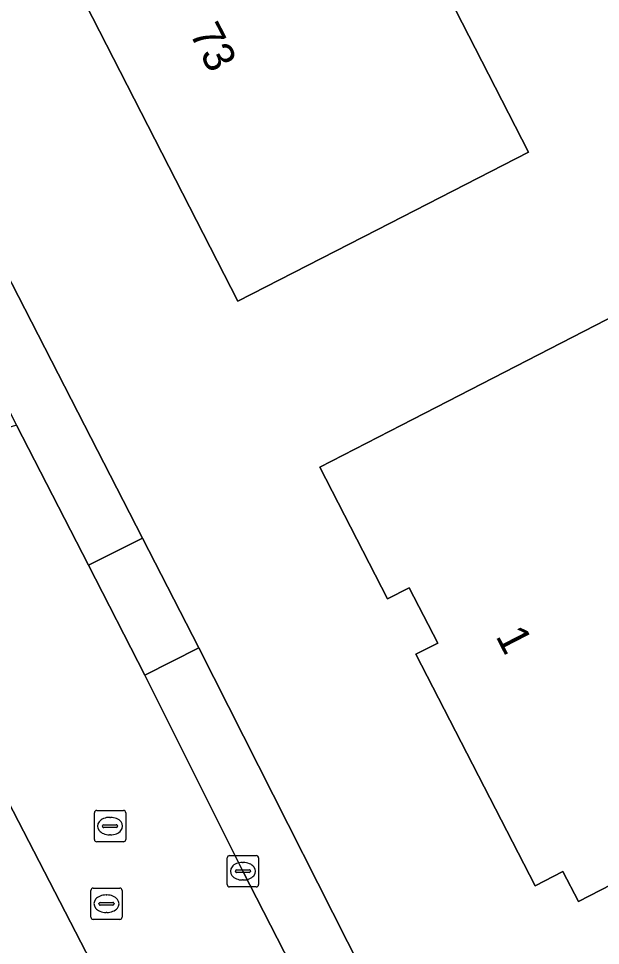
# Model space of a CAD drawing. Extents: x 162722 to 165104, y 384719 to 386284.
# Drawn here: x 163682.71 to 163701.32, y 384983.38 to 385013 of the extents above; entities that cross this region are included whole.
import ezdxf

# ---------------------------------------------------------------- set-up
doc = ezdxf.new("R2010")
doc.units = 0
for name, color, linetype in [('IMGEO_Erf', 7, 'Continuous'), ('IMGEO_Kolk', 7, 'Continuous'), ('IMGEO_Pand', 7, 'Continuous'), ('IMGEO_Pand_nummerreeks', 7, 'Continuous'), ('IMGEO_Parkeervlak_open', 7, 'Continuous'), ('IMGEO_Rijbaan_lokaal_open', 7, 'Continuous'), ('IMGEO_Rioolput', 7, 'Continuous'), ('IMGEO_Voetpad_open', 7, 'Continuous')]:
    doc.layers.add(name, color=color, linetype=linetype)

msp = doc.modelspace()

# ---------------------------------------------------------------- linework, layer by layer
at = {"layer": 'IMGEO_Erf'}
msp.add_lwpolyline([(163757.669, 384995.182), (163755.228, 385000), (163754.144, 385002.139), (163753.91, 385002.58), (163753.157, 385003.995), (163752.338, 385003.569), (163740.176, 385027.426), (163738.567, 385026.557), (163738.822, 385026.058), (163738.155, 385025.71), (163714.087, 385013.147), (163707.49, 385026.219), (163704.586, 385031.975), (163675.935, 385017.371), (163676.458, 385016.283), (163679.164, 385010.981), (163682.06, 385005.355), (163684.816, 385000), (163686.673, 384996.393), (163688.473, 384992.888), (163695.133, 384979.723), (163697.839, 384974.289), (163705.48, 384959.251), (163707.512, 384955.385)], dxfattribs=at)
for points in [[(163699.013, 385008.722), (163694.173, 385006.241), (163689.723, 385003.96), (163682.864, 385017.343), (163697.134, 385024.658), (163699.414, 385020.209), (163700.379, 385018.327), (163695.398, 385015.774)], [(163704.42, 384995.895), (163705.664, 384993.477), (163708.058, 384994.708), (163709.28, 384994.388), (163711.379, 384990.308), (163708.151, 384988.647), (163707.652, 384989.614), (163703.656, 384987.558), (163704.151, 384986.598), (163700.612, 384984.777), (163700.117, 384985.737), (163699.227, 384985.279), (163695.418, 384992.682), (163696.113, 384993.039), (163695.202, 384994.809), (163694.508, 384994.452), (163692.344, 384998.657), (163694.955, 385000), (163696.797, 385000.947), (163706.599, 385005.991), (163709.682, 385000), (163710.25, 384998.894)]]:
    msp.add_lwpolyline(points, close=True, dxfattribs=at)
at = {"layer": 'IMGEO_Kolk'}
for p, q in [((163689.458, 384986.248), (163690.31, 384986.248)), ((163689.383, 384985.322), (163689.383, 384986.174)), ((163689.871, 384986.028), (163689.896, 384986.028)), ((163690.384, 384986.174), (163690.384, 384985.322)), ((163689.642, 384985.742), (163689.642, 384985.754)), ((163690.08, 384985.705), (163689.682, 384985.705)), ((163689.685, 384985.791), (163690.083, 384985.791)), ((163690.126, 384985.754), (163690.126, 384985.742)), ((163689.894, 384985.468), (163689.869, 384985.468)), ((163690.31, 384985.248), (163689.458, 384985.248))]:
    msp.add_line(p, q, dxfattribs=at)
for points in [[(163689.458, 384986.248), (163690.31, 384986.248)], [(163689.383, 384985.322), (163689.383, 384986.174)], [(163690.384, 384986.174), (163690.384, 384985.322)], [(163690.31, 384985.248), (163689.458, 384985.248)]]:
    msp.add_lwpolyline(points, dxfattribs=at)
for centre, radius, start, end in [((163689.46, 384986.172), 0.0765, 91.552, 178.448), ((163689.46, 384986.172), 0.0765, 91.552, 178.448), ((163690.308, 384986.172), 0.0765, 1.552, 88.448), ((163690.308, 384986.172), 0.0765, 1.552, 88.448), ((163689.682, 384985.751), 0.0403, 85.8775, 175.7526), ((163689.679, 384985.741), 0.0366, 178.938, 274.7102), ((163690.083, 384985.748), 0.043, 264.8664, 352.4533), ((163690.087, 384985.753), 0.0386, 1.7309, 96.639), ((163689.46, 384985.324), 0.0765, 181.552, 268.448), ((163689.46, 384985.324), 0.0765, 181.552, 268.448), ((163690.308, 384985.324), 0.0765, 271.552, 358.448), ((163690.308, 384985.324), 0.0765, 271.552, 358.448)]:
    msp.add_arc(centre, radius, start, end, dxfattribs=at)
for centre, major_axis, ratio, start_param, end_param in [((163689.87, 384985.748), (-0.387, 0.002), 0.722429, 4.712389, 7.853982), ((163689.895, 384985.748), (-0.39, 0.002), 0.717154, 1.570796, 4.712389)]:
    msp.add_ellipse(centre, major_axis=major_axis, ratio=ratio, start_param=start_param, end_param=end_param, dxfattribs=at)
at = {"layer": 'IMGEO_Pand'}
for points in [[(163699.013, 385008.722), (163695.398, 385015.774), (163700.379, 385018.327), (163699.414, 385020.209), (163697.134, 385024.658), (163682.864, 385017.343), (163689.723, 385003.96), (163694.173, 385006.241)], [(163699.227, 384985.279), (163700.117, 384985.737), (163700.612, 384984.777), (163704.151, 384986.598), (163703.656, 384987.558), (163707.652, 384989.614), (163708.151, 384988.647), (163711.379, 384990.308), (163709.28, 384994.388), (163708.058, 384994.708), (163705.664, 384993.477), (163704.42, 384995.895), (163710.25, 384998.894), (163709.682, 385000), (163706.599, 385005.991), (163696.797, 385000.947), (163694.955, 385000), (163692.344, 384998.657), (163694.508, 384994.452), (163695.202, 384994.809), (163696.113, 384993.039), (163695.418, 384992.682)]]:
    msp.add_lwpolyline(points, close=True, dxfattribs=at)
at = {"layer": 'IMGEO_Parkeervlak_open'}
for points in [[(163680.322, 385004.517), (163681.506, 385002.205), (163682.643, 385000), (163684.946, 384995.532), (163686.673, 384996.393), (163684.816, 385000), (163682.06, 385005.355), (163679.164, 385010.981), (163677.472, 385010.083)], [(163695.133, 384979.723), (163688.473, 384992.888), (163686.744, 384992.011), (163689.884, 384985.748), (163693.405, 384978.87)]]:
    msp.add_lwpolyline(points, close=True, dxfattribs=at)
at = {"layer": 'IMGEO_Rijbaan_lokaal_open'}
for points in [[(163693.405, 384978.87), (163689.884, 384985.748), (163686.744, 384992.011), (163684.946, 384995.532), (163682.643, 385000), (163677.068, 384998.261), (163679.812, 384992.892), (163679.873, 384992.805), (163687.684, 384977.706)], [(163686.166, 384979.51), (163686.783, 384978.976), (163687.684, 384977.706), (163679.873, 384992.805), (163679.812, 384992.892)]]:
    msp.add_lwpolyline(points, dxfattribs=at)
at = {"layer": 'IMGEO_Rioolput'}
for p, q in [((163685.135, 384986.764), (163685.135, 384987.616)), ((163685.21, 384987.69), (163686.062, 384987.69)), ((163685.623, 384987.47), (163685.648, 384987.47)), ((163686.136, 384987.616), (163686.136, 384986.764)), ((163685.394, 384987.184), (163685.394, 384987.196)), ((163685.832, 384987.147), (163685.434, 384987.147)), ((163685.437, 384987.233), (163685.835, 384987.233)), ((163685.878, 384987.196), (163685.878, 384987.184)), ((163685.646, 384986.91), (163685.621, 384986.91)), ((163686.062, 384986.69), (163685.21, 384986.69)), ((163685.02, 384984.284), (163685.02, 384985.136)), ((163685.095, 384985.21), (163685.947, 384985.21)), ((163686.021, 384985.136), (163686.021, 384984.284)), ((163685.322, 384984.753), (163685.72, 384984.753)), ((163685.508, 384984.99), (163685.533, 384984.99)), ((163685.279, 384984.704), (163685.279, 384984.716)), ((163685.717, 384984.667), (163685.319, 384984.667)), ((163685.763, 384984.716), (163685.763, 384984.704)), ((163685.947, 384984.21), (163685.095, 384984.21)), ((163685.531, 384984.43), (163685.506, 384984.43))]:
    msp.add_line(p, q, dxfattribs=at)
for points in [[(163685.135, 384986.764), (163685.135, 384987.616)], [(163685.21, 384987.69), (163686.062, 384987.69)], [(163686.136, 384987.616), (163686.136, 384986.764)], [(163686.062, 384986.69), (163685.21, 384986.69)], [(163685.02, 384984.284), (163685.02, 384985.136)], [(163685.095, 384985.21), (163685.947, 384985.21)], [(163686.021, 384985.136), (163686.021, 384984.284)], [(163685.947, 384984.21), (163685.095, 384984.21)]]:
    msp.add_lwpolyline(points, dxfattribs=at)
for centre, radius, start, end in [((163685.212, 384987.614), 0.0765, 91.552, 178.448), ((163685.212, 384987.614), 0.0765, 91.552, 178.448), ((163686.06, 384987.614), 0.0765, 1.552, 88.448), ((163686.06, 384987.614), 0.0765, 1.552, 88.448), ((163685.434, 384987.193), 0.0403, 85.8775, 175.7526), ((163685.431, 384987.183), 0.0366, 178.938, 274.7102), ((163685.835, 384987.19), 0.043, 264.8664, 352.4533), ((163685.839, 384987.195), 0.0386, 1.7309, 96.639), ((163685.212, 384986.766), 0.0765, 181.552, 268.448), ((163685.212, 384986.766), 0.0765, 181.552, 268.448), ((163686.06, 384986.766), 0.0765, 271.552, 358.448), ((163686.06, 384986.766), 0.0765, 271.552, 358.448), ((163685.097, 384985.134), 0.0765, 91.552, 178.448), ((163685.097, 384985.134), 0.0765, 91.552, 178.448), ((163685.945, 384985.134), 0.0765, 1.552, 88.448), ((163685.945, 384985.134), 0.0765, 1.552, 88.448), ((163685.319, 384984.713), 0.0403, 85.8775, 175.7526), ((163685.724, 384984.715), 0.0386, 1.7309, 96.639), ((163685.316, 384984.703), 0.0366, 178.938, 274.7102), ((163685.72, 384984.71), 0.043, 264.8664, 352.4533), ((163685.097, 384984.286), 0.0765, 181.552, 268.448), ((163685.097, 384984.286), 0.0765, 181.552, 268.448), ((163685.945, 384984.286), 0.0765, 271.552, 358.448), ((163685.945, 384984.286), 0.0765, 271.552, 358.448)]:
    msp.add_arc(centre, radius, start, end, dxfattribs=at)
for centre, major_axis, ratio, start_param, end_param in [((163685.622, 384987.19), (-0.387, 0.002), 0.722429, 4.712389, 7.853982), ((163685.647, 384987.19), (-0.39, 0.002), 0.717154, 1.570796, 4.712389), ((163685.507, 384984.71), (-0.387, 0.002), 0.722429, 4.712389, 7.853982), ((163685.532, 384984.71), (-0.39, 0.002), 0.717154, 1.570796, 4.712389)]:
    msp.add_ellipse(centre, major_axis=major_axis, ratio=ratio, start_param=start_param, end_param=end_param, dxfattribs=at)
at = {"layer": 'IMGEO_Voetpad_open'}
msp.add_lwpolyline([(163686.744, 384992.011), (163688.473, 384992.888), (163686.673, 384996.393), (163684.946, 384995.532)], close=True, dxfattribs=at)

# ---------------------------------------------------------------- texts
at = {"layer": 'IMGEO_Pand_nummerreeks'}
for s, rotation, p in [('73', 297.1359, (163688.159, 385012.536)), ('1', 297.2259, (163697.952, 384993.264))]:
    msp.add_text(s, height=1, rotation=rotation, dxfattribs=at).set_placement(p)

doc.saveas('drawing.dxf')
